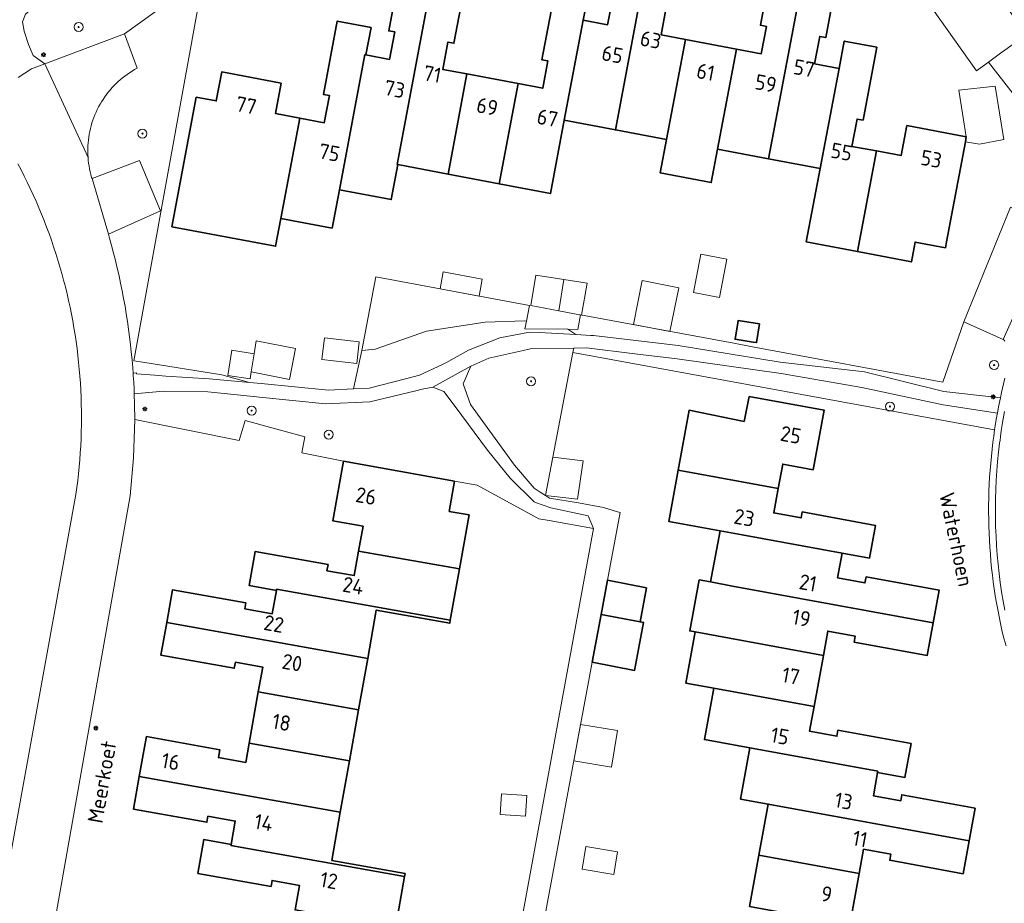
# Model space of a CAD drawing. Header units: metres. Extents: x 152610 to 160096, y 456114 to 462495.
# Tile 590 of 656: x 158802 to 158890, y 460506 to 460584. Entities that reach past the tile are written whole.
import ezdxf
from ezdxf.enums import TextEntityAlignment as Align

# ---------------------------------------------------------------- set-up
doc = ezdxf.new("R2010")
doc.units = ezdxf.units.M
doc.header["$LTSCALE"] = 0.5
doc.layers.get('0').update_dxf_attribs({"linetype": 'CONTINUOUS'})
for name, color, linetype, lineweight in [('B-PV-GR-BEPLANTING_CULTUUR_BOSPLANTSOEN-GV', 251, 'CONTINUOUS', 18), ('B-PV-GR-BOOM-S', 251, 'CONTINUOUS', 25), ('B-PV-IE-MEUBILAIR-S', 251, 'CONTINUOUS', 25), ('B-PV-OG-BEBOUWING-GV', 6, 'CONTINUOUS', 35), ('B-PV-OG-BEBOUWING-T18', 1, 'CONTINUOUS', 18), ('B-PV-OG-BEBOUWING_OVERBOUWING-GV', 251, 'CONTINUOUS', 18), ('B-PV-OG-BEBOUWING_SCHUUR-GV', 251, 'CONTINUOUS', 18), ('B-PV-OG-TERREIN_BEGROEID-GV', 251, 'CONTINUOUS', 18), ('B-PV-OG-TOPOGRAFIE-T18', 1, 'CONTINUOUS', 18), ('B-PV-VH-HALFVERHARDING_GRAVEL-GV', 251, 'CONTINUOUS', 18), ('B-PV-VH-OPENVERHARDING_BETONSTRAATSTEEN-GV', 251, 'CONTINUOUS', 18), ('B-PV-VH-OPENVERHARDING_STRAATBAKSTEEN-GV', 251, 'CONTINUOUS', 18), ('B-PV-VH-OPENVERHARDING_TEGEL-GV', 251, 'CONTINUOUS', 18)]:
    doc.layers.add(name, color=color, linetype=linetype, lineweight=lineweight)
doc.styles.add('NLCS-ISO', font='NLCS-ISO.ttf')
doc.styles.add('NLCS-ISO-M750-T18', font='NLCS-ISO.ttf', dxfattribs={"height": 1.35})

# ---------------------------------------------------------------- blocks, each defined once
blk = doc.blocks.new('SIE-MEUBILAIR_PAAL_LICHTMAST-SO')
for points in [[(-0.62, 0), (-1, 0)], [(-0.71, 0.71), (-0.44, 0.44)], [(0, 1), (0, 0.62)], [(0.44, 0.44), (0.71, 0.71)], [(1, 0), (0.62, 0)], [(-0.71, -0.71), (-0.44, -0.44)], [(0, -0.62), (0, -1)], [(0.44, -0.44), (0.71, -0.71)]]:
    blk.add_lwpolyline(points)
blk.add_circle((0, 0), 0.5)
blk = doc.blocks.new('SGR-BOOM_GBKN-SO')
at = {"linetype": 'ByBlock', "lineweight": 18}
h = blk.add_hatch(color=0, dxfattribs=at)
h.dxf.hatch_style = 1
edge = h.paths.add_edge_path()
edge.add_arc((0, 0), 0.25, 0, 360)
at = {"color": 0, "linetype": 'ByBlock', "lineweight": 18}
for radius in [2, 0.25]:
    blk.add_circle((0, 0), radius, dxfattribs=at)
at = {"color": 0, "linetype": 'ByBlock', "lineweight": 18, "style": 'NLCS-ISO'}
blk.add_attdef('SOORT', (2.5, 0), '', height=1.5, dxfattribs=at)

msp = doc.modelspace()

# ---------------------------------------------------------------- linework, layer by layer
at = {"layer": 'B-PV-GR-BEPLANTING_CULTUUR_BOSPLANTSOEN-GV', "flags": 128}
for points in [[(158815.61, 460588.983), (158815.773, 460589.15), (158813.223, 460588.683), (158805.546, 460586.05), (158804.266, 460585.671), (158802.924, 460584.557), (158802.674, 460583.885), (158802.821, 460583.046), (158803.201, 460581.871), (158803.601, 460580.906), (158804.633, 460580.15), (158811.703, 460582.82), (158817.67, 460587.104), (158817.214, 460587.52), (158816.541, 460588.134)], [(158847.533, 460558.794), (158833.942, 460561.315), (158832.714, 460554.805), (158833.881, 460554.91), (158838.433, 460556.523), (158843.608, 460557.309), (158847.135, 460557.423), (158847.27, 460557.401)], [(158851.388, 460554.608), (158851.465, 460555.011), (158847.612, 460554.949), (158846.87, 460554.782), (158843.955, 460554.126), (158842.353, 460553.405), (158841.668, 460551.844), (158842.321, 460550.029), (158846.225, 460544.66), (158847.952, 460542.607), (158848.481, 460542.274), (158848.956, 460541.974)], [(158869.812, 460552.76), (158860.62, 460554.057), (158856.86, 460554.512), (158852.593, 460555.029), (158851.465, 460555.011), (158851.388, 460554.608), (158888.712, 460547.777), (158888.769, 460548.145), (158888.829, 460548.513), (158888.942, 460549.17), (158888.961, 460549.269), (158884.149, 460549.984), (158876.969, 460551.527)], [(158840.964, 460549.841), (158839.948, 460551.16), (158838.992, 460551.548), (158838.058, 460551.371), (158837.487, 460551.235), (158833.411, 460550.266), (158829.502, 460550.069), (158823.633, 460550.679), (158822.832, 460550.763), (158819.072, 460551.157), (158815.149, 460551.188), (158812.555, 460550.955), (158812.585, 460550.032), (158812.599, 460548.684), (158821.858, 460546.84), (158822.376, 460548.604), (158827.663, 460547.175), (158827.389, 460545.738), (158831.086, 460545.002), (158840.917, 460543.249), (158842.904, 460542.891), (158848.359, 460539.92), (158849.291, 460539.751), (158853.209, 460539.052), (158852.732, 460540.16), (158849.441, 460540.887), (158848.079, 460541.359), (158847.945, 460541.405), (158845.832, 460543.516), (158843.823, 460545.988)]]:
    msp.add_lwpolyline(points, close=True, dxfattribs=at)
for points in [[(158817.67, 460587.104), (158811.703, 460582.82), (158812.808, 460579.77), (158812.583, 460579.645), (158812.362, 460579.512), (158812.146, 460579.373), (158811.933, 460579.227), (158811.726, 460579.075), (158811.523, 460578.916), (158811.326, 460578.751), (158811.133, 460578.58), (158810.946, 460578.404), (158810.764, 460578.221), (158810.589, 460578.033), (158810.419, 460577.839), (158810.255, 460577.641), (158810.098, 460577.437), (158809.947, 460577.229), (158809.802, 460577.016), (158809.664, 460576.798), (158809.533, 460576.576), (158809.409, 460576.351), (158809.292, 460576.122), (158809.183, 460575.889), (158809.08, 460575.652), (158808.985, 460575.413), (158808.897, 460575.171), (158808.817, 460574.927), (158808.745, 460574.679), (158808.68, 460574.43), (158808.623, 460574.179), (158808.574, 460573.927), (158808.533, 460573.672), (158808.499, 460573.417), (158808.474, 460573.161), (158808.457, 460572.904), (158808.447, 460572.647), (158808.446, 460572.389), (158808.452, 460572.132), (158808.467, 460571.875), (158808.489, 460571.619), (158808.52, 460571.363), (158808.558, 460571.108), (158808.604, 460570.855), (158808.659, 460570.603), (158808.721, 460570.354), (158808.79, 460570.106), (158808.821, 460570.005), (158813.02, 460571.614), (158814.878, 460567.163), (158810.276, 460565.078), (158810.372, 460564.745), (158810.555, 460564.083), (158810.731, 460563.42), (158810.898, 460562.754), (158811.058, 460562.087), (158811.211, 460561.418), (158811.355, 460560.747), (158811.492, 460560.074), (158811.621, 460559.4), (158811.742, 460558.724), (158811.855, 460558.047), (158811.96, 460557.369), (158812.057, 460556.69), (158812.147, 460556.009), (158812.228, 460555.328), (158812.301, 460554.646), (158812.367, 460553.962), (158812.424, 460553.278), (158812.46, 460552.789), (158812.751, 460552.812), (158812.754, 460552.738), (158814.391, 460552.61), (158815.344, 460552.536), (158819.179, 460552.298), (158822.766, 460551.967), (158820.302, 460552.661), (158813.333, 460553.756), (158812.51, 460553.885), (158818.429, 460586.411)], [(158889.621, 460555.616), (158889.553, 460555.701), (158889.479, 460555.781), (158885.975, 460557.326), (158884.118, 460552.007), (158867.268, 460555.134), (158865.625, 460555.438), (158852.056, 460557.955), (158851.813, 460556.667), (158850.935, 460556.678), (158851.634, 460556.211), (158852.982, 460556.14), (158853.221, 460556.128), (158860.707, 460555.227), (158869.74, 460553.781), (158877.193, 460552.9), (158884.211, 460551.169), (158889.229, 460550.615), (158889.326, 460551.085), (158889.622, 460552.338)]]:
    msp.add_lwpolyline(points, dxfattribs=at)
at = {"layer": 'B-PV-OG-BEBOUWING-GV', "flags": 128}
for points in [[(158858.501, 460592.073), (158855.613, 460592.618), (158854.387, 460586.132), (158854.917, 460586.032), (158854.461, 460583.615), (158852.298, 460584.024), (158850.625, 460575.162), (158855.145, 460574.309)], [(158861.4, 460591.525), (158858.501, 460592.073), (158855.145, 460574.309), (158859.666, 460573.456), (158861.34, 460582.317), (158859.188, 460582.723), (158859.644, 460585.14), (158860.175, 460585.038)], [(158839.171, 460589.006), (158836.304, 460589.549), (158835.08, 460583.073), (158835.611, 460582.973), (158835.154, 460580.555), (158833.069, 460580.95), (158832.97, 460580.969), (158830.714, 460569.02), (158835.314, 460568.148), (158835.901, 460571.242), (158835.82, 460571.257)], [(158872.063, 460589.512), (158869.21, 460590.05), (158867.988, 460583.566), (158868.516, 460583.466), (158868.06, 460581.048), (158865.86, 460581.463), (158864.186, 460572.602), (158868.706, 460571.749)], [(158874.989, 460588.96), (158872.063, 460589.512), (158868.706, 460571.749), (158873.268, 460570.888), (158874.94, 460579.75), (158872.777, 460580.157), (158873.233, 460582.575), (158873.765, 460582.474)], [(158842.072, 460588.457), (158839.171, 460589.006), (158835.82, 460571.257), (158835.901, 460571.242), (158840.338, 460570.401), (158842.011, 460579.258), (158839.862, 460579.664), (158840.318, 460582.081), (158840.849, 460581.981)], [(158852.755, 460586.441), (158849.866, 460586.986), (158848.642, 460580.51), (158849.173, 460580.41), (158848.716, 460577.993), (158846.532, 460578.405), (158844.858, 460569.544), (158849.401, 460568.682), (158850.625, 460575.162), (158852.298, 460584.024)], [(158833.527, 460583.364), (158830.531, 460583.933), (158829.305, 460577.457), (158829.837, 460577.356), (158829.378, 460574.938), (158827.218, 460575.348), (158825.544, 460566.486), (158830.073, 460565.627), (158830.714, 460569.02), (158832.97, 460580.969), (158833.069, 460580.95)], [(158865.86, 460581.463), (158861.34, 460582.317), (158859.666, 460573.456), (158859.109, 460570.508), (158863.629, 460569.654), (158864.186, 460572.602)], [(158878.285, 460581.623), (158875.396, 460582.167), (158874.94, 460579.75), (158873.268, 460570.888), (158872.043, 460564.4), (158876.563, 460563.546), (158878.248, 460572.448), (158876.081, 460572.857), (158876.537, 460575.274), (158877.069, 460575.174)], [(158825.571, 460578.444), (158820.304, 460579.437), (158819.82, 460576.872), (158818.051, 460577.206), (158815.888, 460565.749), (158825.063, 460564.016), (158825.526, 460566.489), (158825.544, 460566.486), (158827.218, 460575.348), (158825.064, 460575.757)], [(158846.532, 460578.405), (158842.011, 460579.258), (158840.338, 460570.401), (158844.858, 460569.544)], [(158886.206, 460573.704), (158880.943, 460574.696), (158880.439, 460572.034), (158878.248, 460572.448), (158876.563, 460563.546), (158881.349, 460562.642), (158881.678, 460564.392), (158884.352, 460563.887), (158884.452, 460564.414), (158886.123, 460573.262)], [(158867.892, 460557.16), (158866, 460557.451), (158865.97, 460557.256), (158865.745, 460555.795), (158867.346, 460555.548), (158867.637, 460555.503)], [(158866.995, 460550.735), (158866.542, 460548.521), (158861.673, 460549.515), (158860.699, 460544.216), (158869.565, 460542.593), (158869.961, 460544.747), (158872.65, 460544.254), (158873.613, 460549.524)], [(158840.917, 460543.249), (158831.086, 460545.002), (158830.148, 460539.732), (158832.814, 460539.255), (158832.422, 460537.058), (158841.338, 460535.472), (158842.192, 460540.26), (158840.439, 460540.571)], [(158869.565, 460542.593), (158860.699, 460544.216), (158859.866, 460539.684), (158864.41, 460538.852), (158866.356, 460538.496), (158875.215, 460536.873), (158877.629, 460536.431), (158878.163, 460539.328), (158871.684, 460540.518), (158871.586, 460539.985), (158869.167, 460540.43)], [(158864.41, 460538.852), (158863.577, 460534.325), (158865.523, 460533.967), (158883.281, 460530.722), (158883.807, 460533.591), (158877.328, 460534.778), (158877.231, 460534.247), (158874.813, 460534.69), (158875.215, 460536.873), (158866.356, 460538.496)], [(158841.338, 460535.472), (158832.422, 460537.058), (158832.036, 460534.891), (158829.615, 460535.322), (158829.71, 460535.855), (158823.252, 460537.005), (158822.721, 460534.013), (158825.141, 460533.582), (158825.159, 460533.68), (158840.529, 460530.941)], [(158857.913, 460533.815), (158854.445, 460534.484), (158853.877, 460531.433), (158857.351, 460530.797)], [(158865.523, 460533.967), (158863.577, 460534.325), (158862.563, 460534.511), (158861.734, 460529.998), (158862.213, 460529.91), (158862.212, 460529.906), (158873.555, 460527.829), (158873.948, 460529.98), (158876.367, 460529.538), (158876.27, 460529.006), (158882.748, 460527.82), (158883.281, 460530.722)], [(158840.529, 460530.941), (158825.159, 460533.68), (158825.141, 460533.582), (158824.773, 460531.514), (158822.352, 460531.946), (158822.447, 460532.478), (158815.953, 460533.636), (158815.435, 460530.732), (158833.223, 460527.556), (158833.985, 460531.833), (158840.482, 460530.675)], [(158857.351, 460530.797), (158853.877, 460531.433), (158853.092, 460527.217), (158856.843, 460526.494), (158857.635, 460530.745)], [(158833.223, 460527.556), (158815.435, 460530.732), (158814.921, 460527.848), (158821.414, 460526.693), (158821.509, 460527.222), (158823.93, 460526.79), (158823.542, 460524.611), (158832.415, 460523.023)], [(158873.555, 460527.829), (158862.212, 460529.906), (158861.381, 460525.384), (158863.862, 460524.929), (158872.727, 460523.306)], [(158872.727, 460523.306), (158863.862, 460524.929), (158863.027, 460520.385), (158867.05, 460519.648), (158878.374, 460517.574), (158878.356, 460517.477), (158880.775, 460517.034), (158881.322, 460520.023), (158874.843, 460521.21), (158874.746, 460520.679), (158872.328, 460521.122)], [(158832.415, 460523.023), (158823.542, 460524.611), (158822.734, 460520.075), (158831.607, 460518.49)], [(158830.799, 460513.957), (158831.607, 460518.49), (158822.734, 460520.075), (158822.428, 460518.36), (158820.009, 460518.791), (158820.133, 460519.485), (158813.637, 460520.644), (158813.527, 460520.028), (158813.006, 460517.11)], [(158878.374, 460517.574), (158867.05, 460519.648), (158866.223, 460515.125), (158868.682, 460514.675), (158886.453, 460511.421), (158886.982, 460514.311), (158880.493, 460515.5), (158880.396, 460514.969), (158877.978, 460515.412), (158878.356, 460517.477)], [(158830.799, 460513.957), (158813.006, 460517.11), (158812.493, 460514.232), (158818.988, 460513.072), (158819.083, 460513.604), (158821.504, 460513.172), (158821.135, 460511.105), (158821.117, 460511.007), (158836.479, 460508.266), (158836.527, 460508.532), (158830.038, 460509.69)], [(158886.453, 460511.421), (158868.682, 460514.675), (158867.854, 460510.152), (158876.719, 460508.529), (158877.113, 460510.683), (158879.531, 460510.241), (158879.432, 460509.71), (158885.922, 460508.521)], [(158821.135, 460511.105), (158818.714, 460511.537), (158818.18, 460508.545), (158824.666, 460507.388), (158824.76, 460507.92), (158827.181, 460507.488), (158826.793, 460505.313), (158835.669, 460503.736), (158836.479, 460508.266), (158821.117, 460511.007)], [(158876.719, 460508.529), (158867.854, 460510.152), (158867.027, 460505.63), (158875.891, 460504.007)]]:
    msp.add_lwpolyline(points, close=True, dxfattribs=at)
at = {"layer": 'B-PV-OG-BEBOUWING_OVERBOUWING-GV', "flags": 128}
for points in [[(158889.513, 460573.458), (158888.762, 460578.191), (158885.555, 460577.817), (158886.206, 460573.704), (158886.123, 460573.262), (158887.363, 460573.064)], [(158852.637, 460560.748), (158850.589, 460561.073), (158850.151, 460558.308), (158852.144, 460557.939)], [(158847.301, 460515.449), (158845.075, 460515.594), (158844.956, 460513.766), (158847.182, 460513.621)]]:
    msp.add_lwpolyline(points, close=True, dxfattribs=at)
at = {"layer": 'B-PV-OG-BEBOUWING_SCHUUR-GV', "flags": 128}
for points in [[(158865.019, 460562.877), (158862.698, 460563.322), (158862.045, 460559.92), (158864.367, 460559.475)], [(158843.358, 460561.113), (158839.911, 460561.755), (158839.632, 460560.26), (158843.079, 460559.62)], [(158850.151, 460558.308), (158850.589, 460561.073), (158848.105, 460561.466), (158847.65, 460558.772)], [(158860.757, 460560.345), (158857.527, 460560.999), (158856.734, 460557.087), (158859.975, 460556.486)], [(158826.842, 460554.971), (158823.349, 460555.646), (158823.171, 460554.511), (158822.918, 460552.901), (158826.315, 460552.244)], [(158832.467, 460555.578), (158829.385, 460555.927), (158829.167, 460554.005), (158832.249, 460553.656)], [(158822.918, 460552.901), (158823.171, 460554.511), (158821.205, 460554.819), (158820.857, 460552.602), (158822.822, 460552.293)], [(158852.302, 460545.05), (158849.61, 460545.374), (158848.956, 460541.974), (158851.805, 460541.646)], [(158855.324, 460521.18), (158852.065, 460521.702), (158851.467, 460518.489), (158854.807, 460517.954)], [(158855.324, 460510.449), (158852.533, 460510.91), (158852.203, 460508.909), (158854.994, 460508.448)]]:
    msp.add_lwpolyline(points, close=True, dxfattribs=at)
at = {"layer": 'B-PV-OG-TERREIN_BEGROEID-GV', "flags": 128}
msp.add_lwpolyline([(158840.133, 460553.711), (158842.154, 460554.838), (158844.918, 460555.907), (158847.558, 460556.424), (158848.385, 460556.381), (158851.634, 460556.211), (158850.935, 460556.678), (158847.142, 460556.725), (158847.27, 460557.401), (158847.135, 460557.423), (158843.608, 460557.309), (158838.433, 460556.523), (158833.881, 460554.91), (158832.714, 460554.805), (158831.954, 460551.403), (158833.347, 460551.481), (158836.566, 460552.293), (158837.809, 460552.607), (158839.83, 460553.567)], close=True, dxfattribs=at)
at = {"layer": 'B-PV-VH-HALFVERHARDING_GRAVEL-GV', "flags": 128}
msp.add_lwpolyline([(158802.277, 460578.96), (158803.454, 460579.704), (158804.633, 460580.15), (158803.601, 460580.906), (158803.201, 460581.871), (158802.821, 460583.046), (158802.674, 460583.885), (158802.924, 460584.557), (158804.266, 460585.671), (158805.546, 460586.05), (158813.223, 460588.683), (158815.773, 460589.15), (158818.08, 460591.505), (158818.278, 460591.682), (158816.221, 460590.953), (158809.822, 460589.56), (158805.061, 460587.959), (158800.593, 460586.065)], dxfattribs=at)
at = {"layer": 'B-PV-VH-OPENVERHARDING_BETONSTRAATSTEEN-GV', "flags": 128}
for points in [[(158876.857, 460593.974), (158887.093, 460579.54), (158888.167, 460580.314), (158889.243, 460581.092), (158889.624, 460581.367), (158891.545, 460582.754), (158887.195, 460588.783)], [(158804.765, 460500), (158812.198, 460541.949), (158812.495, 460545.311), (158812.599, 460548.684), (158812.585, 460550.032), (158812.555, 460550.955), (158812.541, 460551.379), (158812.51, 460551.987), (158812.474, 460552.594), (158812.46, 460552.789), (158812.424, 460553.278), (158812.367, 460553.962), (158812.301, 460554.646), (158812.228, 460555.328), (158812.147, 460556.009), (158812.057, 460556.69), (158811.96, 460557.369), (158811.855, 460558.047), (158811.742, 460558.724), (158811.621, 460559.4), (158811.492, 460560.074), (158811.355, 460560.747), (158811.211, 460561.418), (158811.058, 460562.087), (158810.898, 460562.754), (158810.731, 460563.42), (158810.555, 460564.083), (158810.372, 460564.745), (158810.276, 460565.078), (158808.821, 460570.005), (158808.79, 460570.106), (158808.721, 460570.354), (158808.659, 460570.603), (158808.604, 460570.855), (158808.558, 460571.108), (158808.52, 460571.363), (158808.489, 460571.619), (158808.467, 460571.875), (158804.633, 460580.15), (158803.454, 460579.704), (158802.277, 460578.96)], [(158802.251, 460571.321), (158802.539, 460570.776), (158802.82, 460570.227), (158803.093, 460569.675), (158803.359, 460569.119), (158803.619, 460568.559), (158803.87, 460567.996), (158804.115, 460567.43), (158804.352, 460566.861), (158804.581, 460566.289), (158804.804, 460565.714), (158805.018, 460565.136), (158805.225, 460564.555), (158805.425, 460563.972), (158805.617, 460563.386), (158805.802, 460562.798), (158805.979, 460562.207), (158806.148, 460561.614), (158806.309, 460561.019), (158806.463, 460560.422), (158806.609, 460559.823), (158806.747, 460559.222), (158806.877, 460558.62), (158807, 460558.015), (158807.114, 460557.409), (158807.221, 460556.802), (158807.32, 460556.194), (158807.411, 460555.584), (158807.494, 460554.973), (158807.569, 460554.361), (158807.636, 460553.748), (158807.696, 460553.135), (158807.747, 460552.52), (158807.79, 460551.905), (158807.825, 460551.29), (158807.853, 460550.674), (158807.872, 460550.057), (158807.883, 460549.441), (158807.887, 460548.824), (158807.882, 460548.208), (158807.869, 460547.591), (158807.849, 460546.975), (158807.82, 460546.359), (158807.783, 460545.744), (158807.739, 460545.129), (158807.686, 460544.515), (158807.625, 460543.901), (158807.557, 460543.288), (158807.48, 460542.677), (158807.396, 460542.066), (158801.533, 460509.654)]]:
    msp.add_lwpolyline(points, dxfattribs=at)
for points in [[(158812.808, 460579.77), (158811.703, 460582.82), (158804.633, 460580.15), (158808.467, 460571.875), (158808.452, 460572.132), (158808.446, 460572.389), (158808.447, 460572.647), (158808.457, 460572.904), (158808.474, 460573.161), (158808.499, 460573.417), (158808.533, 460573.672), (158808.574, 460573.927), (158808.623, 460574.179), (158808.68, 460574.43), (158808.745, 460574.679), (158808.817, 460574.927), (158808.897, 460575.171), (158808.985, 460575.413), (158809.08, 460575.652), (158809.183, 460575.889), (158809.292, 460576.122), (158809.409, 460576.351), (158809.533, 460576.576), (158809.664, 460576.798), (158809.802, 460577.016), (158809.947, 460577.229), (158810.098, 460577.437), (158810.255, 460577.641), (158810.419, 460577.839), (158810.589, 460578.033), (158810.764, 460578.221), (158810.946, 460578.404), (158811.133, 460578.58), (158811.326, 460578.751), (158811.523, 460578.916), (158811.726, 460579.075), (158811.933, 460579.227), (158812.146, 460579.373), (158812.362, 460579.512), (158812.583, 460579.645)], [(158814.878, 460567.163), (158813.02, 460571.614), (158808.821, 460570.005), (158810.276, 460565.078)], [(158893.916, 460565.746), (158890.111, 460567.491), (158885.975, 460557.326), (158889.479, 460555.781)]]:
    msp.add_lwpolyline(points, close=True, dxfattribs=at)
at = {"layer": 'B-PV-VH-OPENVERHARDING_STRAATBAKSTEEN-GV', "flags": 128}
for points in [[(158889.624, 460581.367), (158889.243, 460581.092), (158888.167, 460580.314), (158892.527, 460574.714)], [(158893.916, 460565.746), (158889.479, 460555.781), (158889.553, 460555.701), (158889.621, 460555.616)], [(158889.622, 460552.338), (158889.326, 460551.085), (158889.229, 460550.615), (158889.065, 460549.825), (158888.961, 460549.269), (158888.942, 460549.17), (158888.829, 460548.513), (158888.769, 460548.145), (158888.712, 460547.777), (158888.634, 460547.232), (158888.562, 460546.687), (158888.488, 460546.072), (158888.422, 460545.455), (158888.363, 460544.838), (158888.313, 460544.221), (158888.271, 460543.602), (158888.236, 460542.983), (158888.21, 460542.364), (158888.192, 460541.745), (158888.181, 460541.125), (158888.179, 460540.505), (158888.185, 460539.885), (158888.198, 460539.266), (158888.22, 460538.646), (158888.25, 460538.027), (158888.287, 460537.409), (158888.333, 460536.79), (158888.387, 460536.173), (158888.448, 460535.556), (158888.518, 460534.94), (158888.595, 460534.325), (158888.68, 460533.711), (158888.774, 460533.099), (158888.875, 460532.487), (158888.984, 460531.877), (158889.101, 460531.268), (158889.226, 460530.661), (158889.358, 460530.056), (158889.499, 460529.452), (158889.544, 460529.265), (158889.743, 460528.677)], [(158889.604, 460531.826), (158889.458, 460532.639), (158889.326, 460533.453), (158889.209, 460534.27), (158889.105, 460535.088), (158889.016, 460535.909), (158888.941, 460536.73), (158888.88, 460537.553), (158888.834, 460538.377), (158888.802, 460539.202), (158888.784, 460540.027), (158888.78, 460540.852), (158888.791, 460541.677), (158888.816, 460542.502), (158888.856, 460543.326), (158888.91, 460544.149), (158888.978, 460544.972), (158889.06, 460545.793), (158889.157, 460546.612), (158889.192, 460546.881), (158889.228, 460547.15), (158889.266, 460547.419), (158889.305, 460547.688), (158889.333, 460547.87), (158889.362, 460548.052), (158889.391, 460548.234), (158889.421, 460548.416), (158889.476, 460548.741), (158889.533, 460549.065), (158889.592, 460549.389)], [(158889.592, 460549.389), (158889.533, 460549.065), (158889.476, 460548.741), (158889.421, 460548.416), (158889.391, 460548.234), (158889.362, 460548.052), (158889.333, 460547.87), (158889.305, 460547.688), (158889.266, 460547.419), (158889.228, 460547.15), (158889.192, 460546.881), (158889.157, 460546.612), (158889.06, 460545.793), (158888.978, 460544.972), (158888.91, 460544.149), (158888.856, 460543.326), (158888.816, 460542.502), (158888.791, 460541.677), (158888.78, 460540.852), (158888.784, 460540.027), (158888.802, 460539.202), (158888.834, 460538.377), (158888.88, 460537.553), (158888.941, 460536.73), (158889.016, 460535.909), (158889.105, 460535.088), (158889.209, 460534.27), (158889.326, 460533.453), (158889.458, 460532.639), (158889.604, 460531.826)]]:
    msp.add_lwpolyline(points, dxfattribs=at)
at = {"layer": 'B-PV-VH-OPENVERHARDING_TEGEL-GV', "flags": 128}
msp.add_lwpolyline([(158838.992, 460551.548), (158842.353, 460553.405), (158843.955, 460554.126), (158846.87, 460554.782), (158847.612, 460554.949), (158851.465, 460555.011), (158852.593, 460555.029), (158856.86, 460554.512), (158860.62, 460554.057), (158869.812, 460552.76), (158876.969, 460551.527), (158884.149, 460549.984), (158888.961, 460549.269), (158889.065, 460549.825), (158889.229, 460550.615), (158884.211, 460551.169), (158877.193, 460552.9), (158869.74, 460553.781), (158860.707, 460555.227), (158853.221, 460556.128), (158852.982, 460556.14), (158851.634, 460556.211), (158848.385, 460556.381), (158847.558, 460556.424), (158844.918, 460555.907), (158842.154, 460554.838), (158840.133, 460553.711), (158839.83, 460553.567), (158837.809, 460552.607), (158836.566, 460552.293), (158833.347, 460551.481), (158831.954, 460551.403), (158829.742, 460551.28), (158823.794, 460551.872), (158822.766, 460551.967), (158819.179, 460552.298), (158815.344, 460552.536), (158814.391, 460552.61), (158812.754, 460552.738), (158812.751, 460552.812), (158812.46, 460552.789), (158812.474, 460552.594), (158812.51, 460551.987), (158812.541, 460551.379), (158812.555, 460550.955), (158815.149, 460551.188), (158819.072, 460551.157), (158822.832, 460550.763), (158823.633, 460550.679), (158829.502, 460550.069), (158833.411, 460550.266), (158837.487, 460551.235), (158838.058, 460551.371)], close=True, dxfattribs=at)
msp.add_lwpolyline([(158848.026, 460500), (158853.092, 460527.217), (158853.877, 460531.433), (158854.445, 460534.484), (158855.56, 460540.473), (158855.339, 460540.514), (158854.099, 460540.906), (158851.879, 460541.329), (158849.323, 460541.742), (158848.956, 460541.974), (158848.481, 460542.274), (158847.952, 460542.607), (158846.225, 460544.66), (158842.321, 460550.029), (158841.668, 460551.844), (158842.353, 460553.405), (158838.992, 460551.548), (158839.948, 460551.16), (158840.964, 460549.841), (158843.823, 460545.988), (158845.832, 460543.516), (158847.945, 460541.405), (158848.079, 460541.359), (158849.441, 460540.887), (158852.732, 460540.16), (158853.209, 460539.052), (158846.025, 460500)], dxfattribs=at)

# ---------------------------------------------------------------- block references
at = {"layer": 'B-PV-GR-BOOM-S', "xscale": 0.2, "yscale": 0.2, "zscale": 0.2}
for p in [(158807.634, 460583.41), (158813.288, 460573.986), (158888.67, 460553.515), (158847.685, 460552.075), (158879.444, 460549.84), (158822.947, 460549.484), (158829.78, 460547.363)]:
    msp.add_blockref('SGR-BOOM_GBKN-SO', p, dxfattribs=at)
at = {"layer": 'B-PV-IE-MEUBILAIR-S', "xscale": 0.2, "yscale": 0.2, "zscale": 0.2}
for p in [(158804.525, 460580.967), (158888.577, 460550.703), (158813.503, 460549.626), (158809.163, 460521.393)]:
    msp.add_blockref('SIE-MEUBILAIR_PAAL_LICHTMAST-SO', p, dxfattribs=at)

# ---------------------------------------------------------------- texts
at = {"layer": 'B-PV-OG-BEBOUWING-T18', "style": 'NLCS-ISO-M750-T18'}
for s, rotation, p in [('63', 349.3, (158858.272, 460582.291)), ('65', 349.3, (158854.885, 460580.991)), ('57', 349.3, (158871.848, 460579.764)), ('71', 349.3, (158838.946, 460579.24)), ('61', 349.3, (158863.136, 460579.433)), ('73', 349.3, (158835.609, 460577.924)), ('59', 349.3, (158868.464, 460578.428)), ('77', 349.3, (158822.474, 460576.484)), ('69', 349.3, (158843.808, 460576.375)), ('67', 349.3, (158849.135, 460575.37)), ('75', 349.2, (158829.832, 460572.307)), ('55', 349.3, (158875.164, 460572.374)), ('53', 349.3, (158883.111, 460571.743)), ('25', 349.6, (158870.672, 460547.338)), ('26', 349.9, (158833.078, 460541.929)), ('23', 349.6, (158866.548, 460540.014)), ('24', 350.3, (158831.936, 460534)), ('21', 349.6, (158872.191, 460534.247)), ('19', 349.6, (158871.618, 460531.126)), ('22', 349.9, (158824.921, 460530.618)), ('20', 349.9, (158826.54, 460527.186)), ('17', 349.6, (158870.682, 460526.018)), ('18', 349.9, (158825.599, 460521.905)), ('15', 349.6, (158869.707, 460520.691)), ('16', 349.9, (158815.783, 460518.438)), ('13', 349.6, (158875.352, 460514.948)), ('14', 349.9, (158824.019, 460513.04)), ('11', 349.6, (158876.803, 460511.598)), ('12', 349.9, (158829.797, 460507.916)), ('9', 349.6, (158873.846, 460506.718))]:
    msp.add_text(s, height=1.35, rotation=rotation, dxfattribs=at).set_placement(p, align=Align.MIDDLE)
at = {"layer": 'B-PV-OG-TOPOGRAFIE-T18', "style": 'NLCS-ISO-M750-T18'}
for s, rotation, p in [('Waterhoen', 281.9, (158885.323, 460538.089)), ('Meerkoet', 80.1, (158809.703, 460516.637))]:
    msp.add_text(s, height=1.35, rotation=rotation, dxfattribs=at).set_placement(p, align=Align.MIDDLE)

doc.saveas('drawing.dxf')
